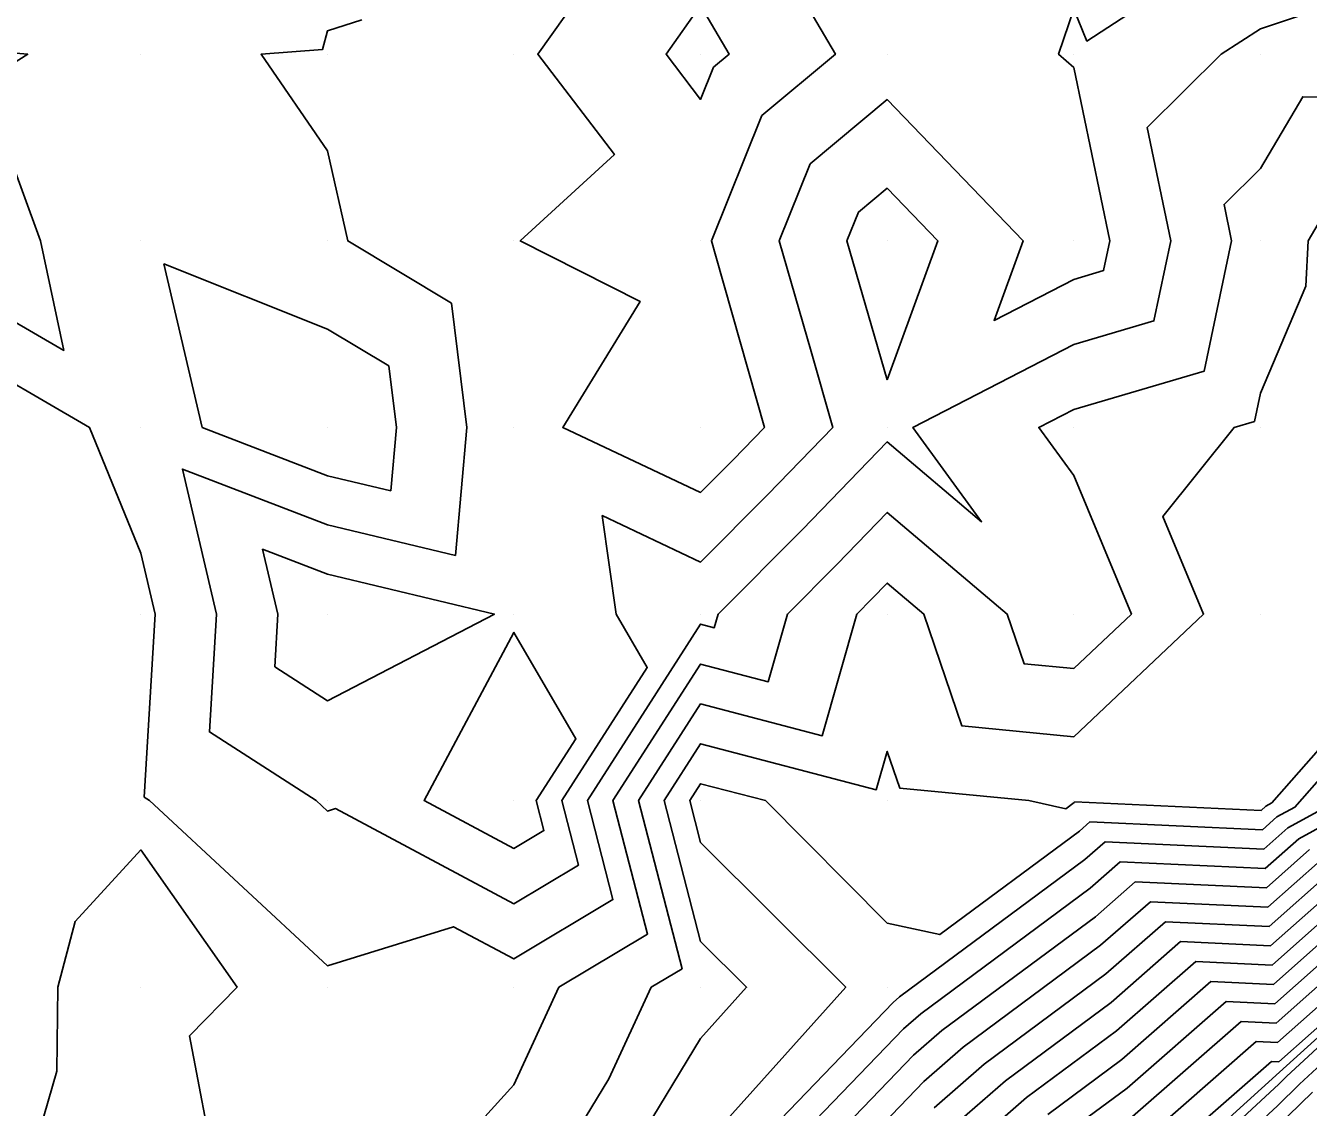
# Model space of a CAD drawing. Extents: x 2188792 to 2191981, y 386090 to 389710.
# Drawn here: x 2191014 to 2191082.8, y 388633.8 to 388691.8 of the extents above; entities that cross this region are included whole.
import ezdxf

# ---------------------------------------------------------------- set-up
doc = ezdxf.new("R2010")
doc.units = 0
for name, color, linetype in [('DTM Contours Major', 7, 'Continuous'), ('DTM Contours Minor', 7, 'Continuous'), ('Exist DTM QL2 LIDAR Elevation Point', 7, 'Continuous'), ('PH Exist DTM Breakline', 7, 'Continuous')]:
    doc.layers.add(name, color=color, linetype=linetype)

msp = doc.modelspace()

# ---------------------------------------------------------------- linework, layer by layer
at = {"layer": 'DTM Contours Major'}
for points in [[(2191010.203, 388674.481), (2191017.459, 388670.263), (2191020.204, 388663.526), (2191020.969, 388660.262), (2191020.39, 388650.447), (2191020.677, 388650.261), (2191030.205, 388641.408), (2191036.961, 388643.505), (2191040.206, 388641.779), (2191045.512, 388644.955), (2191044.138, 388650.261), (2191050.207, 388659.72), (2191050.941, 388659.529), (2191051.149, 388660.262), (2191055.669, 388664.801), (2191060.208, 388669.491), (2191065.264, 388665.207), (2191061.585, 388670.263), (2191070.209, 388674.716), (2191074.501, 388675.972), (2191075.404, 388680.264), (2191074.141, 388686.333), (2191078.118, 388690.265), (2191080.21, 388691.63), (2191082.246, 388692.302)], [(2191060.208, 388672.82), (2191058.05, 388680.264), (2191058.67, 388681.802), (2191060.208, 388683.085), (2191062.925, 388680.264), (2191060.208, 388672.82)], [(2191021.443, 388679.025), (2191030.205, 388675.537), (2191033.499, 388673.557), (2191033.904, 388670.263), (2191033.601, 388666.868), (2191030.205, 388667.677), (2191023.493, 388670.263), (2191021.443, 388679.025)], [(2191051.247, 388629.796), (2191060.527, 388639.439), (2191060.869, 388639.737), (2191070.796, 388647.102), (2191071.883, 388648.053), (2191080.394, 388647.665), (2191081.679, 388648.804), (2191083.295, 388649.676)], [(2191020.204, 388629.223), (2191014.113, 388630.259), (2191015.7, 388635.756), (2191015.754, 388640.26), (2191016.684, 388643.781), (2191020.204, 388647.618), (2191025.362, 388640.26), (2191022.813, 388637.652), (2191024.221, 388630.259), (2191021.6, 388628.863), (2191020.204, 388629.223)], [(2191063.266, 388632.378), (2191066.546, 388635.24), (2191072.219, 388639.449), (2191075.938, 388642.702), (2191080.762, 388642.483), (2191084.61, 388645.894)], [(2191073.641, 388631.795), (2191079.993, 388637.352), (2191081.13, 388637.3), (2191087.541, 388642.984)], [(2191088.574, 388640.848), (2191082.308, 388635.056), (2191081.122, 388633.894), (2191074.879, 388628.119)]]:
    msp.add_lwpolyline(points, dxfattribs=at)
at = {"layer": 'DTM Contours Minor'}
for points in [[(2191042.766, 388650.261), (2191047.35, 388657.405), (2191045.688, 388660.262), (2191044.933, 388665.537), (2191050.207, 388663.047), (2191053.808, 388666.662), (2191057.293, 388670.263), (2191056.136, 388674.335), (2191054.418, 388680.264), (2191056.081, 388684.391), (2191060.208, 388687.834), (2191067.499, 388680.264), (2191065.941, 388675.997), (2191070.209, 388678.2), (2191071.806, 388678.667), (2191072.142, 388680.264), (2191070.209, 388689.552), (2191069.393, 388690.265), (2191070.209, 388692.686), (2191070.917, 388690.973), (2191080.21, 388697.038)], [(2191051.947, 388668.524), (2191053.63, 388670.263), (2191051.021, 388679.451), (2191050.785, 388680.264), (2191053.492, 388686.981), (2191057.43, 388690.265), (2191053.49, 388696.983)], [(2191044.575, 388694.634), (2191041.479, 388690.265), (2191045.585, 388684.887), (2191040.541, 388680.264), (2191046.962, 388677.019), (2191042.822, 388670.263), (2191050.207, 388666.777), (2191051.947, 388668.524)], [(2191010.508, 388690.566), (2191007.746, 388694.143), (2191006.889, 388691.616), (2191009.618, 388689.682), (2191007.894, 388680.256), (2191007.906, 388677.967), (2191010.203, 388677.806), (2191016.075, 388674.392), (2191014.823, 388680.264), (2191011.716, 388688.753), (2191014.14, 388690.265), (2191010.508, 388690.566)], [(2191050.902, 388689.57), (2191051.736, 388690.265), (2191050.207, 388692.872), (2191048.36, 388690.265), (2191050.207, 388687.845), (2191050.902, 388689.57)], [(2191032.044, 388692.103), (2191030.205, 388691.529), (2191029.945, 388690.522), (2191026.649, 388690.265), (2191030.205, 388685.096), (2191031.298, 388680.264), (2191036.862, 388676.92), (2191037.68, 388670.263), (2191037.067, 388663.401), (2191030.205, 388665.037), (2191022.438, 388668.03), (2191024.258, 388660.262), (2191023.885, 388653.942), (2191029.599, 388650.261), (2191030.205, 388649.698), (2191030.635, 388649.831), (2191040.206, 388644.738), (2191043.661, 388646.807), (2191042.766, 388650.261)], [(2191035.873, 388630.259), (2191040.206, 388635.035), (2191042.614, 388640.26), (2191047.364, 388643.104), (2191045.509, 388650.261), (2191050.207, 388657.583), (2191053.836, 388656.634), (2191054.864, 388660.262), (2191057.531, 388662.94), (2191060.208, 388665.706), (2191066.633, 388660.262), (2191067.542, 388657.595), (2191070.209, 388657.337), (2191073.301, 388660.262), (2191070.209, 388667.685), (2191068.333, 388670.263), (2191070.209, 388671.232), (2191077.196, 388673.278), (2191078.667, 388680.264), (2191078.261, 388682.213), (2191080.21, 388684.14), (2191082.486, 388687.989), (2191090.211, 388687.929)], [(2191042.206, 388630.259), (2191045.294, 388635.347), (2191047.557, 388640.26), (2191049.215, 388641.253), (2191046.881, 388650.261), (2191050.207, 388655.445), (2191056.73, 388653.739), (2191058.579, 388660.262), (2191059.392, 388661.078), (2191060.208, 388661.922), (2191062.167, 388660.262), (2191064.211, 388654.264), (2191070.209, 388653.682), (2191077.163, 388660.262), (2191074.988, 388665.484), (2191078.8, 388670.263), (2191079.891, 388670.583), (2191080.21, 388672.099), (2191082.639, 388677.835), (2191082.764, 388680.264), (2191085.532, 388684.943)], [(2191030.205, 388662.397), (2191026.733, 388663.735), (2191027.546, 388660.262), (2191027.38, 388657.437), (2191030.205, 388655.617), (2191039.16, 388660.262), (2191030.205, 388662.397)], [(2191050.207, 388631.571), (2191057.987, 388640.26), (2191050.207, 388648.011), (2191049.624, 388650.261), (2191050.207, 388651.17), (2191053.681, 388650.261), (2191060.208, 388643.697), (2191063.029, 388643.081), (2191070.512, 388648.633), (2191071.072, 388649.123), (2191080.321, 388648.701), (2191081.092, 388649.385), (2191082.064, 388649.91), (2191090.546, 388659.559)], [(2191041.394, 388650.261), (2191043.521, 388653.576), (2191040.206, 388659.278), (2191035.389, 388650.261), (2191040.206, 388647.698), (2191041.81, 388648.658), (2191041.394, 388650.261)], [(2191045.808, 388630.259), (2191050.207, 388637.506), (2191052.673, 388640.26), (2191050.207, 388642.717), (2191048.253, 388650.261), (2191050.207, 388653.307), (2191059.625, 388650.845), (2191060.208, 388652.902), (2191060.879, 388650.933), (2191067.798, 388650.261), (2191069.777, 388649.829), (2191070.227, 388650.163), (2191070.261, 388650.193), (2191080.247, 388649.738), (2191080.506, 388649.967), (2191080.832, 388650.143), (2191086.212, 388656.263)], [(2191052.582, 388629.202), (2191061.075, 388638.026), (2191062.004, 388638.838), (2191071.081, 388645.571), (2191072.694, 388646.983), (2191080.468, 388646.628), (2191082.265, 388648.222), (2191084.527, 388649.443)], [(2191053.917, 388628.608), (2191061.623, 388636.614), (2191063.14, 388637.938), (2191071.365, 388644.041), (2191073.505, 388645.912), (2191080.541, 388645.592), (2191082.851, 388647.64)], [(2191055.252, 388628.013), (2191062.171, 388635.202), (2191064.275, 388637.039), (2191071.65, 388642.51), (2191074.316, 388644.842), (2191080.615, 388644.555), (2191083.437, 388647.058)], [(2191062.718, 388633.79), (2191065.411, 388636.14), (2191071.934, 388640.979), (2191075.127, 388643.772), (2191080.688, 388643.519), (2191084.024, 388646.476)], [(2191063.814, 388630.965), (2191067.682, 388634.341), (2191072.503, 388637.918), (2191076.749, 388641.632), (2191080.836, 388641.446), (2191085.196, 388645.312)], [(2191068.817, 388633.442), (2191072.787, 388636.387), (2191077.56, 388640.562), (2191080.909, 388640.41), (2191085.782, 388644.73)], [(2191069.953, 388632.542), (2191073.072, 388634.857), (2191078.371, 388639.492), (2191080.983, 388639.373), (2191086.369, 388644.148)], [(2191073.356, 388633.326), (2191079.182, 388638.422), (2191081.056, 388638.337), (2191086.955, 388643.566)], [(2191073.925, 388630.265), (2191080.804, 388636.282), (2191081.203, 388636.264), (2191088.127, 388642.402)], [(2191088.431, 388641.774), (2191081.617, 388635.476), (2191081.201, 388635.068), (2191074.42, 388628.796)], [(2191082.999, 388634.637), (2191081.044, 388632.72)]]:
    msp.add_lwpolyline(points, dxfattribs=at)
at = {"layer": 'Exist DTM QL2 LIDAR Elevation Point'}
for p, q in [((2191020.204, 388690.265), (2191020.204, 388690.265)), ((2191030.205, 388690.265), (2191030.205, 388690.265)), ((2191040.206, 388690.265), (2191040.206, 388690.265)), ((2191050.207, 388690.265), (2191050.207, 388690.265)), ((2191060.208, 388690.265), (2191060.208, 388690.265)), ((2191070.209, 388690.265), (2191070.209, 388690.265)), ((2191080.21, 388690.265), (2191080.21, 388690.265)), ((2191020.204, 388680.264), (2191020.204, 388680.264)), ((2191030.205, 388680.264), (2191030.205, 388680.264)), ((2191040.206, 388680.264), (2191040.206, 388680.264)), ((2191050.207, 388680.264), (2191050.207, 388680.264)), ((2191060.208, 388680.264), (2191060.208, 388680.264)), ((2191070.209, 388680.264), (2191070.209, 388680.264)), ((2191080.21, 388680.264), (2191080.21, 388680.264)), ((2191020.204, 388670.263), (2191020.204, 388670.263)), ((2191030.205, 388670.263), (2191030.205, 388670.263)), ((2191040.206, 388670.263), (2191040.206, 388670.263)), ((2191050.207, 388670.263), (2191050.207, 388670.263)), ((2191060.208, 388670.263), (2191060.208, 388670.263)), ((2191070.209, 388670.263), (2191070.209, 388670.263)), ((2191080.21, 388670.263), (2191080.21, 388670.263)), ((2191020.204, 388660.262), (2191020.204, 388660.262)), ((2191030.205, 388660.262), (2191030.205, 388660.262)), ((2191040.206, 388660.262), (2191040.206, 388660.262)), ((2191050.207, 388660.262), (2191050.207, 388660.262)), ((2191060.208, 388660.262), (2191060.208, 388660.262)), ((2191070.209, 388660.262), (2191070.209, 388660.262)), ((2191080.21, 388660.262), (2191080.21, 388660.262)), ((2191020.204, 388650.261), (2191020.204, 388650.261)), ((2191030.205, 388650.261), (2191030.205, 388650.261)), ((2191040.206, 388650.261), (2191040.206, 388650.261)), ((2191050.207, 388650.261), (2191050.207, 388650.261)), ((2191060.208, 388650.261), (2191060.208, 388650.261)), ((2191070.209, 388650.261), (2191070.209, 388650.261)), ((2191080.21, 388650.261), (2191080.21, 388650.261)), ((2191020.204, 388640.26), (2191020.204, 388640.26)), ((2191030.205, 388640.26), (2191030.205, 388640.26)), ((2191040.206, 388640.26), (2191040.206, 388640.26)), ((2191050.207, 388640.26), (2191050.207, 388640.26)), ((2191060.208, 388640.26), (2191060.208, 388640.26))]:
    msp.add_line(p, q, dxfattribs=at)
at = {"layer": 'PH Exist DTM Breakline'}
msp.add_lwpolyline([(2191088.371, 388642.16), (2191081.243, 388635.703), (2191074.115, 388629.246), (2191066.986, 388622.789), (2191059.858, 388616.332), (2191052.729, 388609.875), (2191045.601, 388603.418), (2191038.472, 388596.961), (2191031.344, 388590.504), (2191024.216, 388584.047), (2191017.087, 388577.59), (2191009.959, 388571.133), (2191003.065, 388564.33), (2190996.171, 388557.527), (2190989.277, 388550.724), (2190983.032, 388544.583), (2190976.787, 388538.442), (2190970.542, 388532.3), (2190964.297, 388526.159)], dxfattribs=at)

doc.saveas('drawing.dxf')
